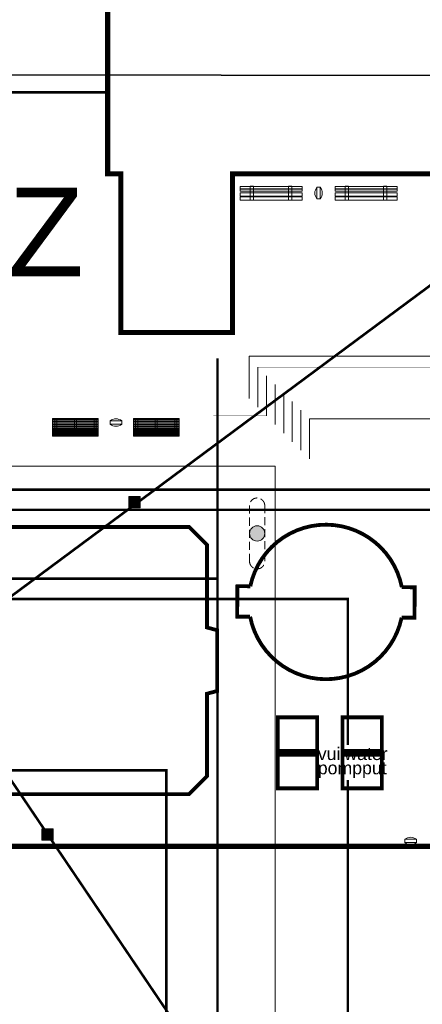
# Model space of a CAD drawing. Header units: millimetres. Extents: x 747415 to 1601423, y -236173 to 551995.
# Tile 326 of 549: x 1100065 to 1115959, y 124037 to 162897. Entities that reach past the tile are written whole.
import ezdxf
from ezdxf.lldxf.tags import DXFTag

# ---------------------------------------------------------------- set-up
doc = ezdxf.new("R2010")
doc.units = ezdxf.units.MM
doc.header["$LTSCALE"] = 100
doc.header["$MEASUREMENT"] = 0
for name, pattern in [('BORDERX2', [88.9, 25.4, -12.7, 25.4, -12.7, 0, -12.7]), ('DASHED', [19.05, 12.7, -6.35]), ('HIDDEN', [9.525, 6.35, -3.175]), ('HIDDEN2', [4.7625, 3.175, -1.5875])]:
    doc.linetypes.add(name, pattern=pattern)
for name, color, linetype, lineweight in [('T--9021_OPSTALLEN_SPEC_Rondom_gebouw_Z', 8, 'CONTINUOUS', 0), ('T--A9042_BEPLANTING', 90, 'CONTINUOUS', 0), ('T--L9020_GEBOUWEN', 252, 'CONTINUOUS', 0), ('T--L9020_Luchtbrug', 7, 'DASHED', 0), ('T--L9024_Trappen', 8, 'CONTINUOUS', 0), ('T--L9051_Verwarming', 210, 'CENTRALE_VERWARMING', 0), ('T--L9052_Hemelwaterafvoer', 130, 'HEMELWATER_AFVOER', 0), ('T--L9052_Persleiding', 190, 'PERSLEIDING', 0), ('T--L9052_Straatkolken', 240, 'CONTINUOUS', 0), ('T--L9052_Vuilwaterafvoer', 44, 'VUIL_WATER_AFVOER', 0), ('T--L9053_Water', 240, 'BLUS_WATER_LEIDING', 0), ('T--L9053_Waterleidingen', 170, 'TAP_WATER', 0), ('T--L9071_TERREINMEUBILAIR_Bank', 250, 'CONTINUOUS', 0), ('T--T9020_GEBOUWEN', 7, 'CONTINUOUS', 0)]:
    doc.layers.add(name, color=color, linetype=linetype, lineweight=lineweight)
doc.layers.add('T--L9000_PERCELEN', color=4, linetype='BORDERX2')
doc.layers.add('T--L9041_VERHARDING_Wegen', color=7, linetype='CONTINUOUS')
doc.styles.add('Isocpeur', font='isocpeur.ttf', dxfattribs={"height": 3})
doc.styles.get("Standard").update_dxf_attribs({"font": 'arial.ttf'})
tags = doc.linetypes.add('BLUS_WATER_LEIDING', pattern='A,12.7,-5.08,["BSH",Standard,S=2.54,R=0,X=-2.54,Y=-1.27],-7.62', length=25.4).pattern_tags.tags
tags[6] = DXFTag(74, 10)
tags = doc.linetypes.add('CENTRALE_VERWARMING', pattern='A,12.7,-5.08,["CV",Standard,S=2.54,R=0,X=-2.54,Y=-1.27],-5.08', length=22.86).pattern_tags.tags
tags[6] = DXFTag(74, 10)
tags = doc.linetypes.add('HEMELWATER_AFVOER', pattern='A,12.7,-5.08,["HWA",Standard,S=2.54,R=0,X=-2.54,Y=-1.27],-7.62', length=25.4).pattern_tags.tags
tags[6] = DXFTag(74, 10)
doc.linetypes.add('KW1C Persleiding', pattern='A,10,-200,["pers",Isocpeur,S=10,R=0,X=-125,Y=-15],100', length=310)
tags = doc.linetypes.add('PERSLEIDING', pattern='A,12.7,-5.08,["HPE",Standard,S=2.54,R=0,X=-2.54,Y=-1.27],-7.62', length=25.4).pattern_tags.tags
tags[6] = DXFTag(74, 10)
tags = doc.linetypes.add('TAP_WATER', pattern='A,12.7,-5.08,["Water",Standard,S=2.54,R=0,X=-3.81,Y=-1.27],-7.62', length=25.4).pattern_tags.tags
tags[6] = DXFTag(74, 10)
tags = doc.linetypes.add('VUIL_WATER_AFVOER', pattern='A,12.7,-5.08,["VWA",Standard,S=2.54,R=0,X=-2.54,Y=-1.27],-7.62', length=25.4).pattern_tags.tags
tags[6] = DXFTag(74, 10)

# ---------------------------------------------------------------- blocks, each defined once
blk = doc.blocks.new('FMEBLOCK8')
at = {"layer": 'T--L9000_PERCELEN', "flags": 128}
blk.add_lwpolyline([(80.41812, -10.793575), (80.19502, -11.000275), (79.98204, -11.217375), (79.7801, -11.445525), (79.59104, -11.68245), (79.41302, -11.92945), (79.24903, -12.18555), (79.097, -12.448475), (78.959, -12.719525), (78.83503, -12.9974), (78.72601, -13.280475), (78.6301, -13.5694), (78.55006, -13.86255), (78.48405, -14.159275), (78.43299, -14.458275), (78.39803, -14.760525), (78.37802, -15.0644), (78.37411, -15.3673), (78.38492, -15.6715), (78.41114, -15.9744), (78.453, -16.27535), (78.50912, -16.57435), (78.58111, -16.86945), (78.66805, -17.160325), (78.76902, -17.4473), (78.88494, -17.728425), (79.01512, -18.003375), (79.15795, -18.2715), (79.31504, -18.5315), (79.48501, -18.783375), (79.66809, -19.026475), (79.86313, -19.2595), (166.62695, -118.250275), (170.81502, -117.9893), (172.64996, -119.8535), (174.41797, -122.567575), (175.33498, -125.5644), (175.33199, -129.0783), (177.77896, -152.066525), (143.32404, -153.153325), (124.91898, -153.708425), (101.19701, -152.5394), (57.80406, -147.921475), (51.18995, -147.2393), (60.34993, -141.66945), (36.61002, -137.8793), (6.12812, -132.982525), (-32.51188, -124.855575), (-75.50601, -115.69935), (-114.67087, -107.24545), (-155.98807, -98.490275), (-201.03702, -88.701275), (-196.19989, -62.437375), (-193.60503, -48.347325), (-183.94089, 5.017675), (-169.50908, 82.338425), (-156.21094, 153.708425), (-153.35296, 153.1556), (-114.78794, 145.603575), (-60.05599, 135.1896), (5.01193, 122.717725), (7.06399, 122.391425), (22.62993, 119.480725), (65.84992, 111.274475), (165.02799, 92.078675), (199.46198, 85.381725), (201.03702, 84.815575), (195.60695, 83.9605), (187.06912, 77.793625), (170.01301, 62.10945), (164.46311, 63.005475), (108.07194, 13.410475), (86.38593, -5.380375)], close=True, dxfattribs=at)
blk = doc.blocks.new('FMEBLOCK10')
at = {"layer": 'T--L9000_PERCELEN', "flags": 128}
blk.add_lwpolyline([(-144.82893, 14.817888), (-145.02397, 15.050913), (-145.20705, 15.294013), (-145.37702, 15.545888), (-145.53411, 15.805888), (-145.67694, 16.074013), (-145.80712, 16.348963), (-145.92304, 16.630088), (-146.02401, 16.917063), (-146.11095, 17.207938), (-146.18294, 17.503038), (-146.23906, 17.802038), (-146.28092, 18.102988), (-146.30714, 18.405888), (-146.31795, 18.710088), (-146.31404, 19.012988), (-146.29403, 19.316863), (-146.25907, 19.619113), (-146.20801, 19.918113), (-146.142, 20.214838), (-146.06196, 20.507988), (-145.96605, 20.796913), (-145.85703, 21.079988), (-145.73306, 21.357863), (-145.59506, 21.628913), (-145.44303, 21.891838), (-145.27904, 22.147938), (-145.10102, 22.394938), (-144.91196, 22.631863), (-144.71002, 22.860013), (-144.49704, 23.077113), (-144.27394, 23.283813), (-138.30613, 28.697013), (-116.62012, 47.487863), (-60.22895, 97.082863), (-54.67905, 96.186838), (-37.62294, 111.871013), (-29.08511, 118.037888), (-23.65504, 118.892963), (-18.79813, 119.658013), (-9.22392, 115.908813), (-1.20911, 112.288963), (0.65504, 110.160863), (101.86102, -5.339912), (110.37999, -16.182887), (130.01394, -40.804887), (146.31795, -61.715062), (145.31699, -62.344912), (128.53504, -71.838162), (109.77095, -81.221887), (96.853, -87.145012), (86.75508, -91.497087), (65.77494, -99.458937), (35.85286, -109.074062), (-3.25703, -117.914062), (-11.3781, -119.658012), (-17.09406, -117.515937), (-48.71308, -83.590162), (-53.87704, -83.911912), (-58.06511, -84.172887)], close=True, dxfattribs=at)
blk = doc.blocks.new('Buitenbank 180cm enkel')
at = {"layer": 'T--L9071_TERREINMEUBILAIR_Bank'}
for points in [[(-1715, -95), (-1715, -105), (-1635, -105), (-1635, -95)], [(-1715, -140), (-1715, -150), (-1635, -150), (-1635, -140)], [(-1715, -185), (-1715, -195), (-1635, -195), (-1635, -185)], [(-1715, -230), (-1715, -240), (-1635, -240), (-1635, -230)], [(-1715, -275), (-1715, -285), (-1635, -285), (-1635, -275)], [(-1715, -320), (-1715, -335), (-1635, -335), (-1635, -320)], [(-1715, -385), (-1715, -400), (-1635, -400), (-1635, -385)], [(-940, -95), (-940, -105), (-860, -105), (-860, -95)], [(-940, -140), (-940, -150), (-860, -150), (-860, -140)], [(-940, -185), (-940, -195), (-860, -195), (-860, -185)], [(-940, -230), (-940, -240), (-860, -240), (-860, -230)], [(-940, -275), (-940, -285), (-860, -285), (-860, -275)], [(-940, -320), (-940, -335), (-860, -335), (-860, -320)], [(-940, -385), (-940, -400), (-860, -400), (-860, -385)], [(-165, -95), (-165, -105), (-85, -105), (-85, -95)], [(-165, -140), (-165, -150), (-85, -150), (-85, -140)], [(-165, -185), (-165, -195), (-85, -195), (-85, -185)], [(-165, -230), (-165, -240), (-85, -240), (-85, -230)], [(-165, -285), (-165, -295), (-85, -295), (-85, -285)], [(-165, -320), (-165, -335), (-85, -335), (-85, -320)], [(-165, -385), (-165, -400), (-85, -400), (-85, -385)], [(-1715, -450), (-1715, -465), (-1635, -465), (-1635, -450)], [(-1715, -515), (-1715, -530), (-1635, -530), (-1635, -515)], [(-1715, -580), (-1715, -595), (-1635, -595), (-1635, -580)], [(-1715, -645), (-1715, -660), (-1635, -660), (-1635, -645)], [(-940, -450), (-940, -465), (-860, -465), (-860, -450)], [(-940, -515), (-940, -530), (-860, -530), (-860, -515)], [(-940, -580), (-940, -595), (-860, -595), (-860, -580)], [(-940, -645), (-940, -660), (-860, -660), (-860, -645)], [(-165, -450), (-165, -465), (-85, -465), (-85, -450)], [(-165, -515), (-165, -530), (-85, -530), (-85, -515)], [(-165, -580), (-165, -595), (-85, -595), (-85, -580)], [(-165, -645), (-165, -660), (-85, -660), (-85, -645)]]:
    blk.add_hatch(color=256, dxfattribs=at).paths.add_polyline_path(points)
for p, q in [((-1800, 0), (0, 0)), ((-1800, 0), (-1800, -45)), ((0, 0), (0, -45)), ((-1800, -45), (0, -45)), ((-1800, -60), (0, -60)), ((-1800, -60), (-1800, -95)), ((-1800, -95), (0, -95)), ((-1800, -105), (0, -105)), ((-1800, -105), (-1800, -140)), ((-1800, -140), (0, -140)), ((-1800, -150), (0, -150)), ((-1800, -150), (-1800, -185)), ((-1800, -185), (0, -185)), ((-1800, -195), (0, -195)), ((-1800, -195), (-1800, -230)), ((-1800, -230), (0, -230)), ((-1800, -240), (0, -240)), ((-1800, -240), (-1800, -275)), ((-1800, -275), (0, -275)), ((-1800, -285), (0, -285)), ((-1800, -285), (-1800, -320)), ((-1800, -320), (0, -320)), ((-1800, -335), (0, -335)), ((-1800, -335), (-1800, -385)), ((-1800, -385), (0, -385)), ((0, -60), (0, -95)), ((0, -105), (0, -140)), ((0, -150), (0, -185)), ((0, -195), (0, -230)), ((0, -240), (0, -275)), ((0, -285), (0, -320)), ((0, -335), (0, -385)), ((-1800, -400), (0, -400)), ((-1800, -400), (-1800, -450)), ((-1800, -450), (0, -450)), ((-1800, -465), (0, -465)), ((-1800, -465), (-1800, -515)), ((-1800, -515), (0, -515)), ((-1800, -530), (0, -530)), ((-1800, -530), (-1800, -580)), ((-1800, -580), (0, -580)), ((-1800, -595), (0, -595)), ((-1800, -595), (-1800, -645)), ((-1800, -645), (0, -645)), ((-1800, -660), (0, -660)), ((-1800, -660), (-1800, -710)), ((-1800, -710), (0, -710)), ((0, -400), (0, -450)), ((0, -465), (0, -515)), ((0, -530), (0, -580)), ((0, -595), (0, -645)), ((0, -660), (0, -710))]:
    blk.add_line(p, q, dxfattribs=at)
at = {"layer": 'T--L9071_TERREINMEUBILAIR_Bank', "linetype": 'HIDDEN'}
for p, q in [((-1715, -60), (-1715, -710)), ((-1635, -60), (-1635, -710)), ((-940, -60), (-940, -710)), ((-860, -60), (-860, -710)), ((-165, -60), (-165, -710)), ((-85, -60), (-85, -710))]:
    blk.add_line(p, q, dxfattribs=at)
at = {"layer": 'T--L9071_TERREINMEUBILAIR_Bank', "const_width": 1}
for points in [[(-1715, -95), (-1715, -105), (-1635, -105), (-1635, -95)], [(-1715, -140), (-1715, -150), (-1635, -150), (-1635, -140)], [(-1715, -185), (-1715, -195), (-1635, -195), (-1635, -185)], [(-1715, -230), (-1715, -240), (-1635, -240), (-1635, -230)], [(-1715, -275), (-1715, -285), (-1635, -285), (-1635, -275)], [(-1715, -320), (-1715, -335), (-1635, -335), (-1635, -320)], [(-1715, -385), (-1715, -400), (-1635, -400), (-1635, -385)], [(-940, -95), (-940, -105), (-860, -105), (-860, -95)], [(-940, -140), (-940, -150), (-860, -150), (-860, -140)], [(-940, -185), (-940, -195), (-860, -195), (-860, -185)], [(-940, -230), (-940, -240), (-860, -240), (-860, -230)], [(-940, -275), (-940, -285), (-860, -285), (-860, -275)], [(-940, -320), (-940, -335), (-860, -335), (-860, -320)], [(-940, -385), (-940, -400), (-860, -400), (-860, -385)], [(-165, -95), (-165, -105), (-85, -105), (-85, -95)], [(-165, -140), (-165, -150), (-85, -150), (-85, -140)], [(-165, -185), (-165, -195), (-85, -195), (-85, -185)], [(-165, -230), (-165, -240), (-85, -240), (-85, -230)], [(-165, -285), (-165, -295), (-85, -295), (-85, -285)], [(-165, -320), (-165, -335), (-85, -335), (-85, -320)], [(-165, -385), (-165, -400), (-85, -400), (-85, -385)], [(-1715, -450), (-1715, -465), (-1635, -465), (-1635, -450)], [(-1715, -515), (-1715, -530), (-1635, -530), (-1635, -515)], [(-1715, -580), (-1715, -595), (-1635, -595), (-1635, -580)], [(-1715, -645), (-1715, -660), (-1635, -660), (-1635, -645)], [(-940, -450), (-940, -465), (-860, -465), (-860, -450)], [(-940, -515), (-940, -530), (-860, -530), (-860, -515)], [(-940, -580), (-940, -595), (-860, -595), (-860, -580)], [(-940, -645), (-940, -660), (-860, -660), (-860, -645)], [(-165, -450), (-165, -465), (-85, -465), (-85, -450)], [(-165, -515), (-165, -530), (-85, -530), (-85, -515)], [(-165, -580), (-165, -595), (-85, -595), (-85, -580)], [(-165, -645), (-165, -660), (-85, -660), (-85, -645)]]:
    blk.add_lwpolyline(points, close=True, dxfattribs=at)
blk = doc.blocks.new('Afvalbak')
at = {"layer": 'T--L9071_TERREINMEUBILAIR_Bank', "linetype": 'Continuous'}
blk.add_lwpolyline([(-65, 0), (65, 0), (65, -460), (-65, -460)], close=True, dxfattribs=at)
for centre, start, end in [((225.625, -230), 141.641984, 218.358016), ((-225.625, -230), 321.641984, 38.358016)]:
    blk.add_arc(centre, 370.625, start, end, dxfattribs=at)
blk = doc.blocks.new('*U331')
at = {"layer": 'T--L9071_TERREINMEUBILAIR_Bank', "linetype": 'Continuous'}
h = blk.add_hatch(color=7, dxfattribs=at)
edge = h.paths.add_edge_path()
edge.add_arc((0, 0), 300, 0, 360)
at = {"layer": 'T--L9071_TERREINMEUBILAIR_Bank', "linetype": 'HIDDEN2'}
blk.add_lwpolyline([(300, 1100, 0.414214), (0, 1400, 0.414214), (-300, 1100), (-300, -1100, 0.414214), (0, -1400, 0.414214), (300, -1100)], format="xyb", close=True, dxfattribs=at)
at = {"layer": 'T--L9071_TERREINMEUBILAIR_Bank', "color": 7, "linetype": 'Continuous'}
blk.add_circle((0, 0), 300, dxfattribs=at)

msp = doc.modelspace()

# ---------------------------------------------------------------- hatches: boundary and pattern name
at = {"layer": 'T--A9042_BEPLANTING'}
h = msp.add_hatch(dxfattribs=at)
h.set_pattern_fill('GRASS', color=256, scale=1500, style=0)
edge = h.paths.add_edge_path()
edge.add_line((1194589.183, 247525.193), (1194593.64, 247264.881))
edge.add_line((1194593.64, 247264.881), (1189597.042, 247120.843))
edge.add_line((1189597.042, 247120.843), (1179615.176, 246734.424))
edge.add_line((1179615.176, 246734.424), (1169673.169, 246260.926))
edge.add_line((1169673.169, 246260.926), (1159743.156, 245284.429))
edge.add_line((1159743.156, 245284.429), (1149794.302, 244232.037))
edge.add_line((1149794.302, 244232.037), (1139904.319, 243419.621))
edge.add_line((1139904.319, 243419.621), (1138613.747, 243325.021))
edge.add_line((1138613.747, 243325.021), (1135690.007, 243117.197))
edge.add_line((1135690.007, 243117.197), (1132771.926, 242932.503))
edge.add_line((1132771.926, 242932.503), (1129859.398, 242758.599))
edge.add_line((1129859.398, 242758.599), (1126616.556, 242566.575))
edge.add_line((1126616.556, 242566.575), (1123385.964, 242364.695))
edge.add_line((1123385.964, 242364.695), (1120184.728, 242139.833))
edge.add_line((1120184.728, 242139.833), (1117014.113, 241880.011))
edge.add_line((1117014.113, 241880.011), (1113876.289, 241570.228))
edge.add_line((1113876.289, 241570.228), (1110773.76, 241198.319))
edge.add_line((1110773.76, 241198.319), (1107692.214, 240764.72))
edge.add_line((1107692.214, 240764.72), (1104624.361, 240306.925))
edge.add_line((1104624.361, 240306.925), (1101572.465, 239835.828))
edge.add_line((1101572.465, 239835.828), (1100403.086, 239650.924))
edge.add_line((1100403.086, 239650.924), (1097780.987, 239217.99))
edge.add_line((1097780.987, 239217.99), (1095157.329, 238732.83))
edge.add_line((1095157.329, 238732.83), (1092526.922, 238274.052))
edge.add_line((1092526.922, 238274.052), (1089457.602, 237766.051))
edge.add_line((1089457.602, 237766.051), (1086388.73, 237224.846))
edge.add_line((1086388.73, 237224.846), (1083401.545, 236651.668))
edge.add_line((1083401.545, 236651.668), (1080469.385, 236024.459))
edge.add_line((1080469.385, 236024.459), (1077519.444, 235269.823))
edge.add_line((1077519.444, 235269.823), (1074567.867, 234454.498))
edge.add_line((1074567.867, 234454.498), (1071611.505, 233602.32))
edge.add_line((1071611.505, 233602.32), (1068661.406, 232725.291))
edge.add_line((1068661.406, 232725.291), (1065719.424, 231822.381))
edge.add_line((1065719.424, 231822.381), (1062684.54, 230856.109))
edge.add_line((1062684.54, 230856.109), (1059866.196, 229920.836))
edge.add_line((1059866.196, 229920.836), (1056845.381, 228880.035))
edge.add_line((1056845.381, 228880.035), (1054034.15, 227860.451))
edge.add_line((1054034.15, 227860.451), (1051908.682, 227043.859))
edge.add_line((1051908.682, 227043.859), (1051192.354, 226766.278))
edge.add_line((1051192.354, 226766.278), (1050671.69, 226564.519))
edge.add_line((1050671.69, 226564.519), (1049927.631, 226262.62))
edge.add_line((1049927.631, 226262.62), (1049070.32, 225903.54))
edge.add_line((1049070.32, 225903.54), (1048360.834, 225606.376))
edge.add_line((1048360.834, 225606.376), (1045574.185, 224396.868))
edge.add_line((1045574.185, 224396.868), (1042746.023, 223102.062))
edge.add_line((1042746.023, 223102.062), (1039916.204, 221736.561))
edge.add_line((1039916.204, 221736.561), (1037264.038, 220364.549))
edge.add_line((1037264.038, 220364.549), (1036639.036, 220037.907))
edge.add_line((1036639.036, 220037.907), (1035761.731, 219567.084))
edge.add_line((1035761.731, 219567.084), (1034455.173, 218860.02))
edge.add_line((1034455.173, 218860.02), (1031834.519, 217415.207))
edge.add_line((1031834.519, 217415.207), (1029063.532, 215837.52))
edge.add_line((1029063.532, 215837.52), (1026493.513, 214322.916))
edge.add_line((1026493.513, 214322.916), (1023661.374, 212596.81))
edge.add_line((1023661.374, 212596.81), (1021148.701, 211011.913))
edge.add_line((1021148.701, 211011.913), (1018664.489, 209394.723))
edge.add_line((1018664.489, 209394.723), (1016111.63, 207674.051))
edge.add_line((1016111.63, 207674.051), (1013541.964, 205866.676))
edge.add_line((1013541.964, 205866.676), (1011054.819, 204060.939))
edge.add_line((1011054.819, 204060.939), (1008551.61, 202180.933))
edge.add_line((1008551.61, 202180.933), (1006071.977, 200261.271))
edge.add_line((1006071.977, 200261.271), (1003623.026, 198305.877))
edge.add_line((1003623.026, 198305.877), (1001255.469, 196356.541))
edge.add_line((1001255.469, 196356.541), (998895.97, 194358.237))
edge.add_line((998895.97, 194358.237), (996592.894, 192340.973))
edge.add_line((996592.894, 192340.973), (994271.188, 190253.094))
edge.add_line((994271.188, 190253.094), (992089.799, 188232.713))
edge.add_line((992089.799, 188232.713), (989855.126, 186096.735))
edge.add_line((989855.126, 186096.735), (987565.682, 183840.779))
edge.add_line((987565.682, 183840.779), (985556.73, 181812.43))
edge.add_line((985556.73, 181812.43), (983340.235, 179499.914))
edge.add_line((983340.235, 179499.914), (981234.422, 177237.565))
edge.add_line((981234.422, 177237.565), (979162.94, 174943.215))
edge.add_line((979162.94, 174943.215), (977214.691, 172724.59))
edge.add_line((977214.691, 172724.59), (975036.892, 170165.071))
edge.add_line((975036.892, 170165.071), (973160.412, 167901.106))
edge.add_line((973160.412, 167901.106), (971300.145, 165540.186))
edge.add_line((971300.145, 165540.186), (970653.489, 164750.347))
edge.add_line((970653.489, 164750.347), (969323.906, 163031.694))
edge.add_line((969323.906, 163031.694), (967532.389, 160664.585))
edge.add_line((967532.389, 160664.585), (965620.33, 158124.446))
edge.add_line((965620.33, 158124.446), (963729.485, 155559.861))
edge.add_line((963729.485, 155559.861), (962160.024, 153368.205))
edge.add_line((962160.024, 153368.205), (960583.853, 151476.839))
edge.add_line((960583.853, 151476.839), (957868.106, 147829.141))
edge.add_line((957868.106, 147829.141), (955546.579, 144354.957))
edge.add_line((955546.579, 144354.957), (952781.766, 139999.101))
edge.add_line((952781.766, 139999.101), (950228.309, 135925.671))
edge.add_line((950228.309, 135925.671), (947689.507, 131669.07))
edge.add_line((947689.507, 131669.07), (945836.511, 128467.426))
edge.add_line((945836.511, 128467.426), (939785.242, 117718.876))
edge.add_line((939785.242, 117718.876), (930712.869, 102774.401))
edge.add_line((930712.869, 102774.401), (922173.53, 90199.799))
edge.add_arc((831492.457, 157259.067), 112782.989, 306.60619454, 323.5168236, ccw=False)
edge.add_line((898746.269, 66722.183), (906881.323, 58450.839))
edge.add_arc((1039056.702, -43733.649), 167068.849, 138.06483794, 142.29247104, ccw=False)
edge.add_line((914773.924, 67916.66), (924725.806, 83316.857))
edge.add_line((924725.806, 83316.857), (935036.865, 100427.915))
edge.add_line((935036.865, 100427.915), (938271.243, 105214.41))
edge.add_line((938271.243, 105214.41), (944567.151, 115601.153))
edge.add_line((944567.151, 115601.153), (949536.685, 124088.131))
edge.add_line((949536.685, 124088.131), (954824.472, 132626.587))
edge.add_line((954824.472, 132626.587), (959827.89, 140132.671))
edge.add_line((959827.89, 140132.671), (963059.812, 145135.12))
edge.add_line((963059.812, 145135.12), (965500.197, 148828.356))
edge.add_line((965500.197, 148828.356), (966613.361, 150562.786))
edge.add_line((966613.361, 150562.786), (968025.373, 152669.584))
edge.add_line((968025.373, 152669.584), (969925.147, 155201.552))
edge.add_line((969925.147, 155201.552), (971712.101, 157704.465))
edge.add_line((971712.101, 157704.465), (973307.285, 159791.446))
edge.add_line((973307.285, 159791.446), (974380.773, 161326.936))
edge.add_line((974380.773, 161326.936), (975513.5, 162711.848))
edge.add_line((975513.5, 162711.848), (977022.752, 164676.523))
edge.add_line((977022.752, 164676.523), (979125.989, 167160.936))
edge.add_line((979125.989, 167160.936), (980701.644, 168861.659))
edge.add_line((980701.644, 168861.659), (983077.997, 171627.505))
edge.add_line((983077.997, 171627.505), (985074.319, 173856.029))
edge.add_line((985074.319, 173856.029), (986909.132, 175828.505))
edge.add_line((986909.132, 175828.505), (989063.699, 178159.256))
edge.add_line((989063.699, 178159.256), (991154.428, 180245.145))
edge.add_line((991154.428, 180245.145), (993121.205, 182057.606))
edge.add_line((993121.205, 182057.606), (995324.494, 184142.051))
edge.add_line((995324.494, 184142.051), (997280.219, 186006.612))
edge.add_line((997280.219, 186006.612), (999623.744, 188200.448))
edge.add_line((999623.744, 188200.448), (1002349.065, 190608.065))
edge.add_line((1002349.065, 190608.065), (1004754.956, 192653.066))
edge.add_line((1004754.956, 192653.066), (1007294.928, 194741.918))
edge.add_line((1007294.928, 194741.918), (1008978.786, 196161.928))
edge.add_line((1008978.786, 196161.928), (1011076.047, 197755.95))
edge.add_line((1011076.047, 197755.95), (1013065.241, 199247.814))
edge.add_line((1013065.241, 199247.814), (1015821.037, 201346.882))
edge.add_line((1015821.037, 201346.882), (1017686.716, 202722.52))
edge.add_line((1017686.716, 202722.52), (1020957.031, 204817.97))
edge.add_line((1020957.031, 204817.97), (1023228.197, 206313.401))
edge.add_line((1023228.197, 206313.401), (1026470.58, 208376.744))
edge.add_line((1026470.58, 208376.744), (1028603.548, 209658.432))
edge.add_line((1028603.548, 209658.432), (1030968.801, 211111.637))
edge.add_line((1030968.801, 211111.637), (1032974.557, 212278.47))
edge.add_line((1032974.557, 212278.47), (1034989.373, 213415.47))
edge.add_line((1034989.373, 213415.47), (1036654.679, 214452.728))
edge.add_line((1036654.679, 214452.728), (1038246.03, 215241.653))
edge.add_line((1038246.03, 215241.653), (1039948.347, 216202.761))
edge.add_line((1039948.347, 216202.761), (1041825.775, 217172.039))
edge.add_line((1041825.775, 217172.039), (1043014.131, 217759.859))
edge.add_line((1043014.131, 217759.859), (1045164.207, 218821.145))
edge.add_line((1045164.207, 218821.145), (1047341.541, 219812.404))
edge.add_line((1047341.541, 219812.404), (1050071.07, 221013.985))
edge.add_line((1050071.07, 221013.985), (1051244.22, 221490.97))
edge.add_line((1051244.22, 221490.97), (1052347.556, 221956.97))
edge.add_line((1052347.556, 221956.97), (1053649.506, 222430.47))
edge.add_line((1053649.506, 222430.47), (1054533.126, 222784.97))
edge.add_line((1054533.126, 222784.97), (1056086.056, 223306.47))
edge.add_line((1056086.056, 223306.47), (1057869.317, 223968.97))
edge.add_line((1057869.317, 223968.97), (1060574.556, 224929.97))
edge.add_line((1060574.556, 224929.97), (1063483.693, 225922.97))
edge.add_line((1063483.693, 225922.97), (1065608.903, 226631.593))
edge.add_line((1065608.903, 226631.593), (1069173.064, 227676.47))
edge.add_line((1069173.064, 227676.47), (1072281.977, 228625.637))
edge.add_line((1072281.977, 228625.637), (1075375.394, 229611.47))
edge.add_line((1075375.394, 229611.47), (1077123.927, 230119.62))
edge.add_line((1077123.927, 230119.62), (1080375.394, 230986.97))
edge.add_line((1080375.394, 230986.97), (1082892.594, 231747.063))
edge.add_line((1082892.594, 231747.063), (1087287.423, 232727.295))
edge.add_line((1087287.423, 232727.295), (1089726.851, 233304.236))
edge.add_line((1089726.851, 233304.236), (1092683.446, 233905.227))
edge.add_line((1092683.446, 233905.227), (1095564.394, 234529.046))
edge.add_line((1095564.394, 234529.046), (1098820.303, 235134.124))
edge.add_line((1098820.303, 235134.124), (1101429.17, 235680.801))
edge.add_line((1101429.17, 235680.801), (1102775.394, 235932.97))
edge.add_line((1102775.394, 235932.97), (1105482.445, 236248.973))
edge.add_line((1105482.445, 236248.973), (1107758.807, 236612.397))
edge.add_line((1107758.807, 236612.397), (1110496.735, 236978.709))
edge.add_line((1110496.735, 236978.709), (1115376.091, 237663.748))
edge.add_line((1115376.091, 237663.748), (1120160.891, 238162.648))
edge.add_line((1120160.891, 238162.648), (1122883.614, 238303.454))
edge.add_line((1122883.614, 238303.454), (1125390.669, 238461.915))
edge.add_line((1125390.669, 238461.915), (1128123.405, 238391.97))
edge.add_line((1128123.405, 238391.97), (1132768.171, 238736.47))
edge.add_line((1132768.171, 238736.47), (1135790.587, 239107.966))
edge.add_line((1135790.587, 239107.966), (1138342.94, 239481.456))
edge.add_line((1138342.94, 239481.456), (1142060.43, 239524.47))
edge.add_line((1142060.43, 239524.47), (1147419.918, 239838.053))
edge.add_line((1147419.918, 239838.053), (1152508.673, 240937.759))
edge.add_line((1152508.673, 240937.759), (1161790.445, 241405.25))
edge.add_line((1161790.445, 241405.25), (1166293.104, 242414.317))
edge.add_line((1166293.104, 242414.317), (1170003.913, 243136.47))
edge.add_line((1170003.913, 243136.47), (1182817.631, 243902.97))
edge.add_line((1182817.631, 243902.97), (1191677.387, 244103.47))
edge.add_line((1191677.387, 244103.47), (1200992.076, 244164.47))
edge.add_line((1200992.076, 244164.47), (1212315.556, 244345.47))
edge.add_line((1212315.556, 244345.47), (1212435.36, 247419.97))
edge.add_line((1212435.36, 247419.97), (1205479.36, 247503.517))
edge.add_line((1205479.36, 247503.517), (1202606.248, 247460.622))
edge.add_line((1202606.248, 247460.622), (1194593.64, 247264.881))
at = {"layer": 'T--L9052_Straatkolken', "linetype": 'Continuous'}
h = msp.add_hatch(color=256, dxfattribs=at)
h.dxf.hatch_style = 1
h.paths.add_polyline_path([(1104826.135, 144077.705), (1104376.135, 144077.705), (1104376.135, 143627.705), (1104826.135, 143627.705)])
h = msp.add_hatch(color=256, dxfattribs=at)
h.dxf.hatch_style = 1
h.paths.add_polyline_path([(1101389.705, 130966.1), (1100939.705, 130966.1), (1100939.705, 130516.1), (1101389.705, 130516.1)])

# ---------------------------------------------------------------- linework, layer by layer
at = {"layer": 'T--9021_OPSTALLEN_SPEC_Rondom_gebouw_Z', "lineweight": 0, "const_width": 150}
msp.add_lwpolyline([(1112174.05, 142967.072, 0.357336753), (1109168.624, 140535.527), (1108659.035, 140538.664), (1108651.648, 139338.687), (1109161.237, 139335.55, 0.357336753), (1112136.5, 136867.188, 0.357336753), (1115141.926, 139298.733), (1115651.515, 139295.596), (1115658.902, 140495.573), (1115149.313, 140498.71, 0.357336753)], format="xyb", close=True, dxfattribs=at)
for points in [[(1107857.786, 136402.502), (1107857.786, 138802.502), (1107457.786, 138909.681), (1107457.786, 142170.395), (1106750.68, 142877.502), (1091574.893, 142877.502), (1090867.786, 142170.395), (1090867.786, 138909.681), (1090467.786, 138802.502), (1090467.786, 136402.502), (1090867.786, 136295.322), (1090867.786, 133034.609), (1091574.893, 132327.502), (1106750.68, 132327.502), (1107457.786, 133034.609), (1107457.786, 136295.322)], [(1110257.786, 132562.5), (1111807.786, 132562.5), (1111807.786, 135362.5), (1110257.786, 135362.5)], [(1112807.786, 132562.5), (1114357.786, 132562.5), (1114357.786, 135362.5), (1112807.786, 135362.5)]]:
    msp.add_lwpolyline(points, close=True, dxfattribs=at)
for points in [[(1110257.786, 134037.5), (1111807.786, 134037.5)], [(1112807.786, 134037.5), (1114357.786, 134037.5)], [(1110257.786, 133962.5), (1111807.786, 133962.5)], [(1110257.786, 133887.5), (1111807.786, 133887.5)], [(1112807.786, 133962.5), (1114357.786, 133962.5)], [(1112807.786, 133887.5), (1114357.786, 133887.5)]]:
    msp.add_lwpolyline(points, dxfattribs=at)
at = {"layer": 'T--L9020_GEBOUWEN', "const_width": 200}
msp.add_lwpolyline([(1103537.356, 173863.108), (1103537.356, 156813.108), (1104058.889, 156813.108), (1104058.093, 150553.664), (1108466.956, 150553.664), (1108466.159, 156813.108), (1161987.356, 156813.108), (1161987.356, 173863.108)], close=True, dxfattribs=at)
msp.add_lwpolyline([(1085780.405, 130272.104), (1125253.76, 130272.198), (1126572.999, 131488.487), (1129127.786, 129015.774), (1127963.124, 127778.963), (1128021.582, 108378.788)], dxfattribs=at)
at = {"layer": 'T--L9020_Luchtbrug', "const_width": 100}
msp.add_lwpolyline([(1103537.373, 163282.373), (1082187.373, 163282.373), (1082187.373, 160032.373), (1103537.373, 160032.373)], close=True, dxfattribs=at)
at = {"layer": 'T--L9024_Trappen', "lineweight": 0}
for p, q in [((1109467.356, 147603.108), (1109467.356, 149183.108)), ((1109807.356, 147263.108), (1109807.356, 148843.108)), ((1110147.356, 146923.108), (1110147.356, 148503.108)), ((1110487.356, 146583.108), (1110487.356, 148163.108)), ((1110827.356, 146243.108), (1110827.356, 147823.108)), ((1111167.356, 145903.108), (1111167.356, 147483.108)), ((1111507.356, 145563.108), (1111507.356, 147143.108))]:
    msp.add_line(p, q, dxfattribs=at)
at = {"layer": 'T--L9024_Trappen', "lineweight": 0, "const_width": 1}
for points in [[(1133167.786, 149183.108), (1109467.356, 149183.108)], [(1132827.786, 148843.108), (1109807.356, 148843.108)], [(1132487.786, 148503.108), (1110147.356, 148503.108)], [(1132147.786, 148163.108), (1110487.356, 148163.108)], [(1131807.786, 147823.108), (1110827.356, 147823.108)], [(1109467.356, 147603.108), (1107707.356, 147603.108)], [(1131467.786, 147483.108), (1111167.356, 147483.108)], [(1107707.356, 147263.108), (1109807.356, 147263.108)], [(1107707.356, 146923.108), (1110147.356, 146923.108)], [(1107707.356, 146583.108), (1110487.356, 146583.108)], [(1107707.356, 146243.108), (1110827.356, 146243.108)], [(1107707.356, 145903.108), (1111167.356, 145903.108)], [(1107707.356, 145563.108), (1111507.356, 145563.108)]]:
    msp.add_lwpolyline(points, dxfattribs=at)
at = {"layer": 'T--L9024_Trappen', "lineweight": 0}
msp.add_lwpolyline([(1131127.786, 147143.108), (1111507.356, 147143.108)], dxfattribs=at)
at = {"layer": 'T--L9041_VERHARDING_Wegen', "lineweight": 0}
msp.add_line((1109127.356, 147943.108), (1109127.356, 149613.108), dxfattribs=at)
msp.add_lwpolyline([(1133507.786, 149613.108), (1109127.356, 149613.108)], dxfattribs=at)
at = {"layer": 'T--L9041_VERHARDING_Wegen', "const_width": 1}
for points in [[(1107707.356, 145563.108), (1107707.356, 147943.108)], [(1107707.356, 147943.108), (1109127.356, 147943.108)]]:
    msp.add_lwpolyline(points, dxfattribs=at)
msp.add_lwpolyline([(1100057.356, 145443.108), (1100057.356, 147543.108), (1100407.356, 147543.108), (1100407.356, 145793.108), (1107357.356, 145793.108), (1107357.356, 147543.108), (1107707.356, 147543.108), (1107707.356, 145443.108)], close=True, dxfattribs=at)
at = {"layer": 'T--L9051_Verwarming', "ltscale": 1.8, "const_width": 100}
for points in [[(1154811.77, 68568.212), (1154811.77, 84025.624, 0.414213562), (1154561.77, 84275.624), (1132306.77, 84275.624, -0.414213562), (1132056.77, 84525.624), (1132056.77, 144102.204, 0.414213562), (1131806.77, 144352.204), (1085669.385, 144352.204, -0.414213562), (1085419.385, 144602.204), (1085419.385, 161018.372, 0.414213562), (1085169.385, 161268.372), (1078659.438, 161268.372)], [(1078659.438, 160268.372), (1084769.385, 160268.372, -0.414213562), (1085019.385, 160018.372), (1085019.385, 143802.204, 0.414213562), (1085269.385, 143552.204), (1131306.77, 143552.204, -0.414213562), (1131556.77, 143302.204), (1131556.77, 84025.624, 0.414213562), (1131806.77, 83775.624), (1154061.77, 83775.624, -0.414213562), (1154311.77, 83525.624), (1154311.77, 68568.212)]]:
    msp.add_lwpolyline(points, format="xyb", dxfattribs=at)
at = {"layer": 'T--L9052_Hemelwaterafvoer', "ltscale": 2, "const_width": 100}
for points in [[(1086174.444, 130804.701), (1088349.517, 131700.534), (1118953.927, 154398.832), (1225670.756, 154398.832)], [(1090468.532, 133272.139), (1105854.428, 133272.139), (1105854.428, 56251.751), (1105354.428, 55763.215)]]:
    msp.add_lwpolyline(points, dxfattribs=at)
at = {"layer": 'T--L9052_Persleiding', "ltscale": 2, "const_width": 100}
msp.add_lwpolyline([(1113017.301, 132887.259), (1113017.302, 56902.135), (1115681.537, 54237.9), (1115681.537, 35089.471), (1150154.904, 35089.471), (1150154.904, 8125.626), (1151695.722, 6936.456), (1163127.741, 6936.456), (1169056.236, 1007.961), (1179938.101, 1007.961)], dxfattribs=at)
at = {"layer": 'T--L9052_Straatkolken', "linetype": 'Continuous'}
for points in [[(1104376.135, 143627.705), (1104826.135, 143627.705), (1104826.135, 144077.705), (1104376.135, 144077.705)], [(1100939.705, 130516.1), (1101389.705, 130516.1), (1101389.705, 130966.1), (1100939.705, 130966.1)]]:
    msp.add_lwpolyline(points, close=True, dxfattribs=at)
at = {"layer": 'T--L9052_Vuilwaterafvoer', "ltscale": 2, "const_width": 100}
for points in [[(1107875.697, 140835.975), (1088137.424, 140835.974), (1088137.424, 155789.762), (1084637.424, 155789.762), (1084637.424, 176839.935), (1037809.315, 176839.934), (1037809.315, 173965.772)], [(1107875.697, 149535.975), (1107875.698, 54181.038), (1112517.302, 32125.362), (1112517.303, 4964.182), (1164744.578, 4964.183), (1165971.142, 2964.183), (1165971.142, -7043.601), (1164744.578, -9153.601), (1155655.021, -9206.596), (1155171.142, -8722.717), (1155171.142, -7403.601), (1155171.142, -7403.601)], [(1075064.497, 127277.762), (1087081.341, 140035.974), (1107875.697, 140035.975)], [(1107875.697, 140035.975), (1113017.301, 140035.975), (1113017.301, 134272.936)]]:
    msp.add_lwpolyline(points, dxfattribs=at)
at = {"layer": 'T--L9053_Water', "ltscale": 2}
for p, q in [((1084159.438, 145272.198), (1110154.202, 145272.198)), ((1110154.202, 145272.198), (1110154.202, 104939.606))]:
    msp.add_line(p, q, dxfattribs=at)
at = {"layer": 'T--L9053_Waterleidingen', "ltscale": 2, "const_width": 100}
msp.add_lwpolyline([(1083597.411, 162779.107), (1083597.411, 156779.124), (1115281.574, 109833.321), (1115281.574, 93764.008), (1112055.48, 93764.008)], dxfattribs=at)
at = {"layer": 'T--L9071_TERREINMEUBILAIR_Bank'}
for points in [[(1108762.356, 156313.108), (1111212.356, 156313.108), (1111212.356, 156228.108), (1108762.356, 156228.108)], [(1109162.356, 156328.108), (1109292.356, 156328.108), (1109292.356, 155778.108), (1109162.356, 155778.108)], [(1110682.356, 156328.108), (1110812.356, 156328.108), (1110812.356, 155778.108), (1110682.356, 155778.108)], [(1112512.356, 156313.108), (1114962.356, 156313.108), (1114962.356, 156228.108), (1112512.356, 156228.108)], [(1112912.356, 156328.108), (1113042.356, 156328.108), (1113042.356, 155778.108), (1112912.356, 155778.108)], [(1114432.356, 156328.108), (1114562.356, 156328.108), (1114562.356, 155778.108), (1114432.356, 155778.108)], [(1108762.356, 156213.108), (1111212.356, 156213.108), (1111212.356, 156128.108), (1108762.356, 156128.108)], [(1108762.356, 156068.108), (1111212.356, 156068.108), (1111212.356, 155938.108), (1108762.356, 155938.108)], [(1108762.356, 155908.108), (1111212.356, 155908.108), (1111212.356, 155778.108), (1108762.356, 155778.108)], [(1112512.356, 156213.108), (1114962.356, 156213.108), (1114962.356, 156128.108), (1112512.356, 156128.108)], [(1112512.356, 156068.108), (1114962.356, 156068.108), (1114962.356, 155938.108), (1112512.356, 155938.108)], [(1112512.356, 155908.108), (1114962.356, 155908.108), (1114962.356, 155778.108), (1112512.356, 155778.108)]]:
    msp.add_lwpolyline(points, close=True, dxfattribs=at)

# ---------------------------------------------------------------- block references
at = {"layer": 'T--L9000_PERCELEN', "xscale": 1000.000000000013, "yscale": 1000.000000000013, "zscale": 1000.000000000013, "rotation": 228.6878301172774}
for name, p in [('FMEBLOCK8', (1261816.557, 207860.941)), ('FMEBLOCK10', (1087887.23, 61585.928))]:
    msp.add_blockref(name, p, dxfattribs=at)
at = {"layer": 'T--L9071_TERREINMEUBILAIR_Bank'}
msp.add_blockref('Afvalbak', (1111862.356, 156283.108), dxfattribs=at)
for name, p, rotation in [('Buitenbank 180cm enkel', (1101367, 146454), 180), ('Afvalbak', (1104092.25, 146999), 270), ('Buitenbank 180cm enkel', (1104557.5, 146454), 180), ('*U331', (1109438.621, 142620.952), 180), ('Afvalbak', (1115724.313, 130483.527), 270)]:
    msp.add_blockref(name, p, dxfattribs=dict(at, rotation=rotation))

# ---------------------------------------------------------------- texts
at = {"layer": 'T--L9052_Vuilwaterafvoer', "linetype": 'KW1C Persleiding'}
for s, p in [('vuilwater', (1111833.015, 133678.506)), ('pompput', (1111833.015, 133114.939))]:
    msp.add_text(s, height=500, rotation=0.0000006, dxfattribs=at).set_placement(p)
at = {"layer": 'T--T9020_GEBOUWEN'}
msp.add_text('Z', height=3500, dxfattribs=at).set_placement((1099610.719, 152772.611))

doc.saveas('drawing.dxf')
